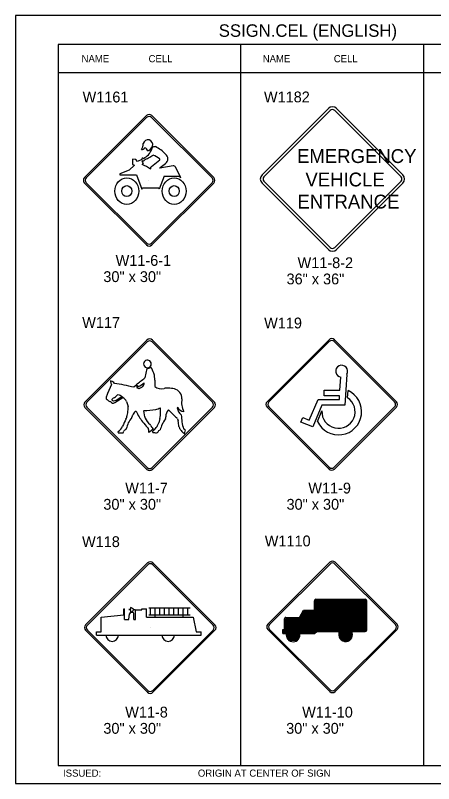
# Model space of a CAD drawing. Extents: x -5299 to 22597, y -19549 to -1808.
# Drawn here: x 4241 to 4705, y -5466 to -4614 of the extents above; entities that cross this region are included whole.
import ezdxf

# ---------------------------------------------------------------- set-up
doc = ezdxf.new("R2010")
doc.units = 0
for name, color, linetype in [('Level 1', 7, 'Continuous'), ('Level 2', 7, 'Continuous'), ('Level 3', 7, 'Continuous'), ('Level 62', 7, 'Continuous')]:
    doc.layers.add(name, color=color, linetype=linetype)

msp = doc.modelspace()

# ---------------------------------------------------------------- linework, layer by layer
at = {"layer": 'Level 1'}
for p, q in [((4895.61, -4645.77), (4288.6, -4645.77)), ((4288.6, -4645.77), (4288.6, -5445.77)), ((4490.94, -4645.77), (4490.94, -5445.77)), ((4693.57, -4645.77), (4693.57, -5445.77)), ((4895.61, -4677.44), (4288.6, -4677.44)), ((4588.18, -4717.02), (4514.63, -4790.57)), ((4590.3, -4719.14), (4516.75, -4792.69)), ((4590.3, -4719.14), (4590.3, -4719.14)), ((4668.76, -4792.69), (4595.22, -4719.14)), ((4670.88, -4790.57), (4597.34, -4717.02)), ((4317.7, -4793.59), (4386.45, -4724.85)), ((4319.69, -4793.84), (4386.69, -4726.84)), ((4392.17, -4726.84), (4459.18, -4793.85)), ((4392.42, -4724.85), (4461.17, -4793.6)), ((4374.86, -4773.6), (4370.99, -4772.94)), ((4370.99, -4772.94), (4370.99, -4779.1)), ((4373.31, -4779.96), (4367.13, -4785.45)), ((4370.99, -4779.1), (4373.31, -4779.96)), ((4376.56, -4775.83), (4374.86, -4773.6)), ((4381.35, -4773.43), (4376.56, -4775.83)), ((4382.43, -4774.98), (4381.5, -4775.83)), ((4381.5, -4775.83), (4382.9, -4777.04)), ((4382.9, -4777.04), (4381.66, -4779.1)), ((4391.93, -4781.2), (4401.18, -4773.84)), ((4415.92, -4780.47), (4401.29, -4783.05)), ((4401.72, -4782.27), (4407.76, -4777.83)), ((4367.13, -4785.45), (4357.08, -4789.23)), ((4357.08, -4789.23), (4357.08, -4790.43)), ((4390.78, -4784.34), (4390.78, -4783.7)), ((4401.29, -4783.05), (4401.53, -4782.51)), ((4424.6, -4793.56), (4418.77, -4782)), ((4357.08, -4790.43), (4375.35, -4790.43)), ((4375.35, -4790.43), (4381.19, -4806.41)), ((4389.22, -4796.36), (4389.22, -4796.36)), ((4406.02, -4791.81), (4400.67, -4806.41)), ((4406.02, -4791.81), (4422.16, -4791.81)), ((4422.16, -4791.81), (4424.6, -4793.56)), ((4516.75, -4797.61), (4590.3, -4871.16)), ((4592.07, -4795.01), (4592.07, -4795.01)), ((4595.22, -4871.15), (4668.76, -4797.61)), ((4386.45, -4868.32), (4317.7, -4799.57)), ((4386.7, -4866.33), (4319.69, -4799.32)), ((4381.19, -4806.41), (4382.12, -4805.03)), ((4382.12, -4805.03), (4399.74, -4805.03)), ((4459.18, -4799.32), (4392.18, -4866.33)), ((4461.17, -4799.57), (4392.43, -4868.32)), ((4400.67, -4806.41), (4399.74, -4805.03)), ((4514.63, -4799.73), (4588.18, -4873.28)), ((4597.34, -4873.28), (4670.88, -4799.73)), ((4318.29, -5042.57), (4387.04, -4973.83)), ((4320.28, -5042.82), (4387.29, -4975.82)), ((4392.77, -4975.82), (4459.77, -5042.83)), ((4393.02, -4973.83), (4461.76, -5042.58)), ((4520.18, -5042.25), (4588.92, -4973.5)), ((4522.17, -5042.5), (4589.17, -4975.5)), ((4594.65, -4975.5), (4661.66, -5042.5)), ((4594.9, -4973.5), (4663.65, -5042.25)), ((4387, -5005.42), (4384.64, -5015.86)), ((4608.59, -5011.85), (4606.3, -5046.01)), ((4601.07, -5029.26), (4602.11, -5014.99)), ((4347.67, -5023.13), (4343.4, -5033.19)), ((4374.82, -5024.23), (4372.43, -5026.24)), ((4376.83, -5026), (4374.82, -5024.23)), ((4375.14, -5023.32), (4377.69, -5025.46)), ((4375.76, -5026.8), (4376.83, -5026)), ((4378.33, -5027.9), (4375.76, -5026.8)), ((4351.26, -5043.28), (4360.33, -5037.4)), ((4352.86, -5040.38), (4359, -5036.46)), ((4356.48, -5034.94), (4354.34, -5034.69)), ((4583.65, -5035.54), (4583.65, -5029.26)), ((4583.65, -5029.26), (4601.07, -5029.26)), ((4600.59, -5035.54), (4583.65, -5035.54)), ((4600.4, -5039.73), (4600.59, -5035.54)), ((4609.54, -5037.92), (4610.01, -5029.84)), ((4364.25, -5041.83), (4366.05, -5047.44)), ((4389.88, -5045.86), (4389.88, -5045.86)), ((4567.09, -5062.86), (4576.8, -5039.73)), ((4580.89, -5046.01), (4570.81, -5070.28)), ((4576.8, -5039.73), (4600.4, -5039.73)), ((4606.3, -5046.01), (4580.89, -5046.01)), ((4591.77, -5045.53), (4591.77, -5045.53)), ((4591.77, -5045.53), (4591.77, -5045.53)), ((4387.04, -5117.3), (4318.29, -5048.55)), ((4387.29, -5115.31), (4320.28, -5048.3)), ((4374.36, -5052.8), (4375.22, -5052.67)), ((4384.61, -5059.13), (4383.48, -5052.24)), ((4459.77, -5048.31), (4392.77, -5115.31)), ((4461.76, -5048.56), (4393.02, -5117.3)), ((4410.45, -5051.65), (4410.77, -5051.41)), ((4420.43, -5049.15), (4421.1, -5048.11)), ((4588.92, -5116.97), (4520.18, -5048.23)), ((4589.17, -5114.98), (4522.17, -5047.98)), ((4576.13, -5064.28), (4580.99, -5052.48)), ((4661.66, -5047.98), (4594.65, -5114.98)), ((4663.65, -5048.23), (4594.9, -5116.97)), ((4401.46, -5060.99), (4400.01, -5065.57)), ((4420.89, -5061.25), (4421.61, -5063.61)), ((4557.67, -5064.86), (4559.86, -5059.81)), ((4559.86, -5059.81), (4567.09, -5062.86)), ((4387.75, -5070.86), (4388.69, -5071.45)), ((4392.26, -5070.3), (4392.04, -5070.46)), ((4570.81, -5070.28), (4557.67, -5064.86)), ((4355.18, -5076.71), (4360.65, -5076.63)), ((4399.61, -5075.66), (4400.17, -5074.21)), ((4400.17, -5074.21), (4401.78, -5073.54)), ((4428.22, -5077.41), (4428.9, -5077.41)), ((4428.8, -5077.94), (4429.58, -5073.54)), ((4318.91, -5289.83), (4387.66, -5221.08)), ((4320.91, -5290.08), (4387.91, -5223.08)), ((4393.39, -5223.08), (4460.39, -5290.08)), ((4393.64, -5221.08), (4462.38, -5289.83)), ((4521.02, -5289.04), (4589.77, -5220.3)), ((4523.01, -5289.29), (4590.02, -5222.29)), ((4595.49, -5222.29), (4662.5, -5289.29)), ((4595.74, -5220.3), (4664.49, -5289.04)), ((4572.75, -5273.65), (4572.75, -5263.05)), ((4572.75, -5264.41), (4630.75, -5264.41)), ((4572.75, -5265.88), (4630.75, -5265.88)), ((4572.75, -5267.35), (4630.75, -5267.35)), ((4572.76, -5262.94), (4630.75, -5262.94)), ((4574.32, -5261.47), (4629.18, -5261.47)), ((4630.75, -5295.53), (4630.75, -5263.05)), ((4361.35, -5271.84), (4362.21, -5271.84)), ((4361.35, -5278.74), (4361.35, -5271.84)), ((4362.21, -5283.75), (4362.21, -5271.84)), ((4367.06, -5272.78), (4368.63, -5272.42)), ((4368.55, -5272.78), (4367.06, -5272.78)), ((4369.12, -5275.82), (4369.12, -5274.94)), ((4369.64, -5275.75), (4370.5, -5275.75)), ((4370.85, -5275.77), (4370.85, -5275.13)), ((4373.81, -5273.25), (4371.78, -5273.04)), ((4374.41, -5283.75), (4374.41, -5273.23)), ((4374.41, -5273.23), (4381.32, -5273.23)), ((4381.32, -5273.23), (4381.32, -5271.84)), ((4381.32, -5271.84), (4386.4, -5271.84)), ((4386.4, -5281.19), (4386.4, -5271.84)), ((4389.12, -5270.87), (4434.78, -5270.87)), ((4390.84, -5278.79), (4390.84, -5270.87)), ((4396.02, -5281.19), (4396.02, -5270.87)), ((4401.21, -5278.79), (4401.21, -5270.87)), ((4406.39, -5278.79), (4406.39, -5270.87)), ((4411.57, -5278.79), (4411.57, -5270.87)), ((4416.76, -5278.79), (4416.76, -5270.87)), ((4421.94, -5278.79), (4421.94, -5270.87)), ((4427.12, -5281.19), (4427.12, -5270.87)), ((4432.31, -5278.79), (4432.31, -5270.87)), ((4556.01, -5281.69), (4560.64, -5273.65)), ((4559.39, -5275.82), (4630.75, -5275.82)), ((4560.02, -5274.74), (4572.75, -5274.74)), ((4560.64, -5273.65), (4572.75, -5273.65)), ((4572.75, -5268.81), (4630.75, -5268.81)), ((4572.75, -5270.28), (4630.75, -5270.28)), ((4572.75, -5271.75), (4630.75, -5271.75)), ((4572.75, -5273.22), (4630.75, -5273.22)), ((4572.75, -5274.35), (4630.75, -5274.35)), ((4336.29, -5281.19), (4361.35, -5278.74)), ((4336.29, -5297.72), (4336.29, -5281.19)), ((4362.21, -5283.75), (4367.06, -5283.75)), ((4367.06, -5283.75), (4367.58, -5277.64)), ((4372.57, -5283.75), (4372.57, -5277.82)), ((4372.57, -5283.75), (4374.41, -5283.75)), ((4386.4, -5281.19), (4438.24, -5281.19)), ((4389.12, -5278.79), (4434.78, -5278.79)), ((4438.24, -5281.19), (4441.69, -5297.72)), ((4539.44, -5283.15), (4630.75, -5283.15)), ((4539.44, -5294.9), (4539.44, -5283.26)), ((4539.44, -5284.62), (4630.75, -5284.62)), ((4541.02, -5281.69), (4630.75, -5281.69)), ((4556.86, -5280.22), (4630.75, -5280.22)), ((4557.7, -5278.75), (4630.75, -5278.75)), ((4558.55, -5277.28), (4630.75, -5277.28)), ((4390.5, -5293.12), (4390.5, -5293.12)), ((4539.44, -5286.09), (4630.75, -5286.09)), ((4539.44, -5287.56), (4630.75, -5287.56)), ((4539.44, -5289.03), (4630.75, -5289.03)), ((4539.44, -5290.5), (4630.75, -5290.5)), ((4539.44, -5291.96), (4630.75, -5291.96)), ((4592.61, -5292.33), (4592.61, -5292.33)), ((4387.66, -5364.56), (4318.91, -5295.81)), ((4387.91, -5362.56), (4320.91, -5295.56)), ((4331.11, -5301.18), (4331.11, -5297.72)), ((4331.11, -5297.72), (4336.29, -5297.72)), ((4331.11, -5301.18), (4447.13, -5301.18)), ((4460.39, -5295.56), (4393.39, -5362.56)), ((4462.38, -5295.81), (4393.64, -5364.56)), ((4441.69, -5297.72), (4447.13, -5297.72)), ((4447.13, -5301.18), (4447.13, -5297.72)), ((4589.77, -5363.77), (4521.02, -5295.02)), ((4590.02, -5361.77), (4523.01, -5294.77)), ((4537.66, -5299.3), (4537.66, -5294.9)), ((4537.66, -5294.9), (4630.75, -5294.9)), ((4537.66, -5295.91), (4630.75, -5295.91)), ((4537.66, -5297.1), (4629.18, -5297.1)), ((4537.66, -5298.29), (4574.1, -5298.29)), ((4537.66, -5299.3), (4572.95, -5299.3)), ((4539.44, -5293.43), (4630.75, -5293.43)), ((4541.38, -5300.77), (4556.61, -5300.77)), ((4572.95, -5299.3), (4575.47, -5297.1)), ((4662.5, -5294.77), (4595.5, -5361.78)), ((4664.49, -5295.02), (4595.74, -5363.77)), ((4599.64, -5300.77), (4614.81, -5300.77)), ((4599.74, -5299.3), (4614.62, -5299.3)), ((4600.13, -5297.84), (4614.11, -5297.84)), ((4541.49, -5302.23), (4556.55, -5302.23)), ((4541.9, -5303.7), (4556.17, -5303.7)), ((4542.67, -5305.17), (4555.43, -5305.17)), ((4543.97, -5306.64), (4554.18, -5306.64)), ((4599.83, -5302.24), (4614.7, -5302.24)), ((4600.32, -5303.71), (4614.28, -5303.71)), ((4601.19, -5305.18), (4613.48, -5305.18)), ((4602.63, -5306.65), (4612.1, -5306.65)), ((4288.6, -5445.77), (4895.61, -5445.77))]:
    msp.add_line(p, q, dxfattribs=at)
for centre, radius, start, end in [((4592.76, -4721.6), 6.48, 45, 135), ((4592.76, -4721.6), 3.48, 45, 135), ((4389.43, -4727.84), 4.23, 45, 135), ((4389.43, -4729.58), 3.87, 45, 135), ((4320.69, -4796.58), 4.23, 135, 225), ((4322.43, -4796.58), 3.87, 135, 225), ((4456.44, -4796.59), 3.87, 315, 45), ((4458.18, -4796.59), 4.23, 315, 45), ((4519.21, -4795.15), 6.48, 135, 225), ((4519.21, -4795.15), 3.48, 135, 225), ((4666.3, -4795.15), 3.48, 315, 45), ((4666.3, -4795.15), 6.48, 315, 45), ((4389.44, -4863.59), 3.87, 225, 315), ((4389.44, -4865.33), 4.23, 225, 315), ((4592.76, -4868.7), 6.48, 225, 315), ((4592.76, -4868.7), 3.48, 225, 315), ((4390.03, -4976.82), 4.23, 45, 135), ((4390.03, -4978.56), 3.87, 45, 135), ((4591.91, -4976.49), 4.23, 45, 135), ((4591.91, -4978.24), 3.87, 45, 135), ((4387.55, -5000.3), 4.23, 118.17133, 275.65351), ((4387.55, -5000.3), 4.23, 275.58812, 118.23618), ((4602.9, -5008.4), 6.63, 328.69075, 262.8479), ((4386.33, -4997.21), 8.24, 274.68682, 307.05403), ((4371.38, -5017.93), 24.43, 358.94157, 35.3826), ((4347.48, -5019.67), 1.03, 146.70814, 199.86725), ((4393.6, -5004.33), 49.63, 198.42197, 202.25473), ((4340.68, -5029.08), 11.61, 52.18502, 59.24243), ((4338.5, -5011.61), 12.46, 318.26801, 322.1232), ((4351.33, -5016.83), 3.86, 219.17898, 236.45152), ((4348.37, -5022.48), 2.58, 12.60607, 71.36789), ((3444.66, -3828.66), 1514.27, 307.91409, 308.37103), ((4493.39, -5024.12), 97.76, 176.63314, 180.72334), ((4327.53, -5194.31), 173.97, 75.04169, 82.28336), ((4312.58, -4922.31), 121.98, 302.25866, 305.74699), ((4385.62, -5037.49), 12.04, 113.58721, 127.2417), ((4377.45, -5020.46), 6.87, 299.23336, 333.94848), ((4378.36, -5021.83), 5.51, 342.62664, 5.44799), ((4403.04, -5015.72), 12.15, 232.44981, 284.70518), ((4409.91, -5052.79), 25.59, 87.75662, 98.49566), ((4410, -5062.26), 35.06, 77.78931, 88.51062), ((4414.48, -5039.01), 11.4, 359.72139, 75.04714), ((4343.95, -5038.04), 2.26, 157.06082, 207.7097), ((5012.09, -5293.01), 717.4, 158.76606, 159.10589), ((4347.93, -5030.91), 7.18, 285.34211, 304.29315), ((4338.1, -5019.21), 22.43, 308.19705, 316.35131), ((4340.9, -5063.5), 32.54, 53.34217, 61.39951), ((4353.1, -5047.75), 12.63, 27.96807, 55.04289), ((4599.39, -5053.32), 25.74, 205.15768, 65.66779), ((4321.28, -5045.56), 4.23, 135, 225), ((4323.02, -5045.56), 3.87, 135, 225), ((4357.36, -5023.01), 22.27, 226.21622, 237.0235), ((4346.71, -5038.5), 3.52, 245.3069, 270.50288), ((4350.91, -5039.12), 5.07, 214.78177, 232.42628), ((4349.89, -5040.15), 3.65, 235.27416, 273.19028), ((4348.92, -5040.04), 0.746, 139.43462, 231.99229), ((4384.47, -5069.09), 46.66, 137.93751, 140.71756), ((4350.96, -5037.95), 3.66, 226.89132, 247.03955), ((4349.96, -5040.58), 0.852, 240.08922, 278.8204), ((4345.62, -5025.35), 16.68, 285.51978, 295.70172), ((4349.37, -5040.54), 3.33, 282.63618, 304.6911), ((4445.74, -5043.21), 20.3, 168.22694, 209.16657), ((4457.03, -5045.57), 3.87, 315, 45), ((4458.77, -5045.57), 4.23, 315, 45), ((4523.17, -5045.24), 4.23, 135, 225), ((4524.91, -5045.24), 3.87, 135, 225), ((4599.41, -5053.32), 18.42, 177.43256, 56.7718), ((4658.92, -5045.24), 3.87, 315, 45), ((4660.66, -5045.24), 4.23, 315, 45), ((4314.49, -5047.21), 51.68, 348.36504, 355.63944), ((4356.43, -5049.22), 9.78, 348.67024, 10.50232), ((4383.97, -5063.63), 14.48, 131.56891, 154.25298), ((4418.08, -5035.68), 46.11, 201.62088, 218.73102), ((4383.69, -5052.19), 0.222, 88.23493, 192.34753), ((4375.06, -4847.49), 204.67, 272.41889, 276.07232), ((4385.85, -5016.06), 36.6, 287.26506, 296.13468), ((4369.55, -5054.26), 32.61, 348.09957, 0.81851), ((4350.73, -5053.33), 51.43, 359.47976, 4.92578), ((4418.4, -5058.36), 10.41, 139.80017, 183.20276), ((4379.07, -5090.1), 50.02, 42.81796, 50.67316), ((4434.58, -5045.88), 14.53, 193.03806, 229.2398), ((4428.12, -5045.66), 7.44, 199.19385, 269.22786), ((4430.56, -5097.4), 75.82, 151.75586, 158.3993), ((4349.97, -5054.59), 15.44, 333.31653, 348.63288), ((4392.05, -5078.07), 28.53, 140.21254, 168.24822), ((4367.52, -5058.1), 3.11, 326.80352, 349.9019), ((4384.65, -5061.68), 14.39, 162.45116, 167.81978), ((4387.26, -5058.79), 2.67, 187.4532, 217.78481), ((4398.95, -5055.47), 14.66, 199.74151, 234.62921), ((4446.56, -5089.61), 48.17, 144.01374, 152.93228), ((4405.43, -5059.7), 2.68, 323.13097, 16.26107), ((4549.9, -4914), 195.41, 226.65116, 228.22126), ((4417.91, -5062.33), 3.17, 19.91573, 55.41629), ((4481.52, -5055.54), 56.43, 181.35922, 197.33958), ((4346.24, -5063.08), 15.24, 305.92873, 335.12736), ((4535.65, -4933.58), 201.79, 220.46045, 222.86715), ((4358.25, -5076.42), 30.84, 0.25665, 9.26906), ((4388.78, -5069.19), 2.44, 9.37354, 46.42051), ((4394.5, -5068.14), 3.37, 191.19472, 223.40301), ((4352.99, -5103.56), 51.46, 37.65825, 40.27103), ((4359.01, -5033.95), 53.35, 310.30148, 316.03228), ((4393.08, -5066.92), 5.95, 316.73047, 344.32128), ((4362.42, -5051.92), 40, 335.46533, 340.03435), ((4485.65, -5097.25), 87.15, 160.17862, 164.21797), ((4352.28, -5076.89), 70.59, 5.69176, 10.84301), ((4425.08, -5069.8), 2.56, 182.13168, 212.89353), ((4430.33, -5068.5), 7.87, 199.9477, 225.94044), ((4355.66, -5076.06), 0.802, 126.61908, 233.38093), ((4356.25, -5073.66), 5.31, 326.0159, 346.06339), ((4365.13, -5076.81), 4.17, 110.27969, 153.31879), ((4363.55, -5072.34), 0.575, 284.03344, 8.59197), ((4372.93, -5053.57), 27.87, 305.43879, 318.27819), ((4394.12, -5075.38), 0.955, 128.85461, 277.53593), ((4396.97, -5063.28), 13.33, 258.22249, 276.76697), ((4397.64, -5074.3), 2.4, 291.99322, 325.33173), ((4429.48, -5071.82), 5.18, 206.82991, 235.54308), ((4415.42, -5091.94), 19.37, 46.27796, 54.91513), ((4424.63, -5079.47), 7.72, 50.13837, 67.00344), ((4390.03, -5114.31), 4.23, 225, 315), ((4390.03, -5112.57), 3.87, 225, 315), ((4591.91, -5113.99), 4.23, 225, 315), ((4591.91, -5112.24), 3.87, 225, 315), ((4390.65, -5224.07), 4.23, 45, 135), ((4390.65, -5225.82), 3.87, 45, 135), ((4592.76, -5223.29), 4.23, 45, 135), ((4592.76, -5225.03), 3.87, 45, 135), ((4574.32, -5263.05), 1.57, 89.99999, 179.99999), ((4629.18, -5263.05), 1.57, 359.99999, 89.99999), ((4369.64, -5277.82), 2.07, 90.00001, 175.10092), ((4370.12, -5273.56), 1.73, 153.19036, 18.16596), ((4373.78, -5272.42), 5.15, 160.19364, 180.05619), ((4368.71, -5274.3), 3.63, 36.60771, 86.36979), ((4370.5, -5277.82), 2.07, 359.99999, 89.99999), ((4374.94, -5268.34), 5.04, 228.79159, 256.95319), ((4541.01, -5283.26), 1.57, 89.99999, 179.99999), ((4321.9, -5292.82), 4.23, 135, 225), ((4323.65, -5292.82), 3.87, 135, 225), ((4457.65, -5292.82), 3.87, 315, 45), ((4459.4, -5292.82), 4.23, 315, 45), ((4524.01, -5292.03), 4.23, 135, 225), ((4525.75, -5292.03), 3.87, 135, 225), ((4659.76, -5292.03), 3.87, 315, 45), ((4661.5, -5292.03), 4.23, 315, 45), ((4348.38, -5301.18), 6.9, 180, 0), ((4410.59, -5301.18), 6.9, 180, 0), ((4548.98, -5300.92), 7.6, 167.64809, 272.59389), ((4549.27, -5301.16), 7.36, 270.44321, 14.63022), ((4607.36, -5300.54), 7.72, 153.52363, 275.86953), ((4607.53, -5300.97), 7.29, 274.92299, 32.04518), ((4629.18, -5295.53), 1.57, 270.00001, 0.00001), ((4390.65, -5361.57), 4.23, 225, 315), ((4390.65, -5359.82), 3.87, 225, 315), ((4592.76, -5360.78), 4.23, 225, 315), ((4592.76, -5359.03), 3.87, 225, 315)]:
    msp.add_arc(centre, radius, start, end, dxfattribs=at)
for centre, major_axis, start_param, end_param in [((4373.44, -4756.26), (0, 10.4), 4.083625, 4.750842), ((4388.01, -4757.47), (0, 6.02), 4.453833, 7.584155), ((4380.8, -4756.61), (0, 5.77), 3.181673, 3.961079), ((4383.21, -4766.15), (0, 5.81), 5.126392, 6.015145), ((4384.66, -4753.37), (0, 11.08), 3.482264, 4.179125), ((4377.53, -4804.47), (0, 49.89), 5.54443, 5.850815), ((4382.34, -4773.13), (0, -1.14), 2.432431, 4.981886), ((4384.65, -4798.2), (0, 31.3), 5.659115, 5.949632), ((4400.85, -4773.34), (0, 0.614), 3.763298, 5.804299), ((4404.71, -4772.71), (0, 6.14), 3.726155, 5.697602), ((4372.47, -4811.24), (0, 33.72), 5.63585, 5.975764), ((4383.01, -4773.88), (0, -1.27), 5.755144, 7.89922), ((4393.54, -4783.7), (0, -3.07), 3.76321, 4.712389), ((4416.36, -4783.5), (0, -3.07), 2.081251, 3.299163), ((4402.03, -4782.79), (0, -0.614), 3.726146, 4.248741)]:
    msp.add_ellipse(centre, major_axis=major_axis, ratio=0.9, start_param=start_param, end_param=end_param, dxfattribs=at)
for centre, major_axis in [((4364.63, -4808.56), (0, -14.73)), ((4417.24, -4808.56), (0, 14.73)), ((4364.63, -4808.56), (0, 6.13)), ((4417.24, -4808.56), (0, -6.13))]:
    msp.add_ellipse(centre, major_axis=major_axis, ratio=0.9, dxfattribs=at)
for points in [[(4383.01, -4772.26), (4388.63, -4768.21), (4392.42, -4762.03), (4394.55, -4759.03), (4396.34, -4759.18)], [(4384.15, -4773.82), (4388.73, -4771.68), (4393.87, -4768.62)]]:
    msp.add_spline(points, degree=3, dxfattribs=at)
at = {"layer": 'Level 62'}
msp.add_lwpolyline([(4241.09, -5465.96), (4942.14, -5465.96), (4942.14, -4613.58), (4241.09, -4613.58)], close=True, dxfattribs=at)

# ---------------------------------------------------------------- texts
at = {"layer": 'Level 1'}
for s, p in [('EMERGENCY', (4553.49, -4777.39)), ('VEHICLE', (4562.76, -4803.37)), ('ENTRANCE', (4553.93, -4827.88))]:
    msp.add_text(s, height=15.363, dxfattribs=at).set_placement(p)
at = {"layer": 'Level 2'}
for s, p in [('W1161', (4315.64, -4710.17)), ('W1182', (4516.76, -4710.09)), ('W117', (4315.23, -4960.38)), ('W119', (4516.98, -4960.87)), ('W1110', (4517.69, -5202.7)), ('W118', (4315.03, -5203.5))]:
    msp.add_text(s, height=12, dxfattribs=at).set_placement(p)
at = {"layer": 'Level 3'}
for s, height, p in [('SSIGN.CEL (ENGLISH)', 13.8566, (4466.67, -4637.38)), ('NAME', 7.918, (4314.51, -4665.6)), ('CELL', 7.918, (4388.83, -4665.6)), ('NAME', 7.918, (4515.41, -4665.6)), ('CELL', 7.918, (4594.23, -4665.6)), ('W11-6-1', 12, (4352.28, -4891.47)), ('W11-8-2', 12, (4554.07, -4894.02)), ('30" x 30"', 12, (4338.67, -4909.47)), ('36" x 36"', 12, (4541.83, -4912.02)), ('W11-7', 12, (4362.91, -5144.05)), ('W11-9', 12, (4565.98, -5144.05)), ('30" x 30"', 12, (4338.67, -5162.05)), ('30" x 30"', 12, (4541.79, -5162.05)), ('W11-8', 12, (4362.91, -5392.61)), ('W11-10', 12, (4559.12, -5392.61)), ('30" x 30"', 12, (4338.67, -5410.61)), ('30" x 30"', 12, (4541.4, -5410.61)), ('ISSUED:', 7.918, (4293.96, -5458.26)), ('ORIGIN AT CENTER OF SIGN', 7.9181, (4443.49, -5458.26))]:
    msp.add_text(s, height=height, dxfattribs=at).set_placement(p)

doc.saveas('drawing.dxf')
